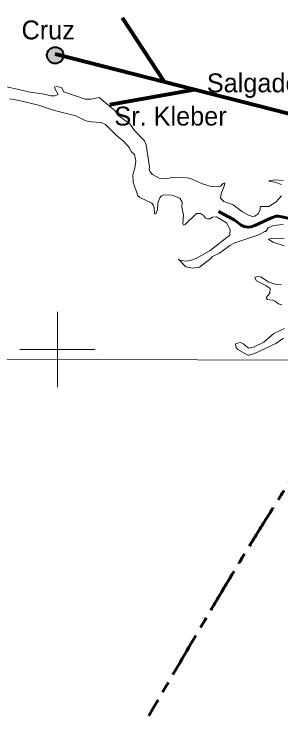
# Model space of a CAD drawing. Extents: x 553962 to 842807, y 8883888 to 9032388.
# Drawn here: x 598851 to 605914, y 8940294 to 8958889 of the extents above; entities that cross this region are included whole.
import ezdxf

# ---------------------------------------------------------------- set-up
doc = ezdxf.new("R2010")
doc.units = 0
doc.header["$LTSCALE"] = 200
doc.linetypes.add('LONG_DASH_SHORT_DASH', pattern=[9.9, 6, -1.2, 1.5, -1.2])
for name, color, linetype, lineweight in [('1', 7, 'Continuous', 13), ('2', 7, 'Continuous', 13), ('25', 7, 'Continuous', 13), ('28', 7, 'Continuous', 40), ('41', 7, 'Continuous', 40), ('7', 7, 'LONG_DASH_SHORT_DASH', 60), ('9', 7, 'Continuous', 90)]:
    doc.layers.add(name, color=color, linetype=linetype, lineweight=lineweight)

msp = doc.modelspace()

# ---------------------------------------------------------------- hatches: boundary and pattern name
at = {"layer": '41'}
msp.add_hatch(color=256, dxfattribs=at).paths.add_polyline_path([(600158.7, 8957796.2, 1), (599721.1, 8957796.2, 1)])

# ---------------------------------------------------------------- linework, layer by layer
at = {"layer": '1'}
msp.add_line((565315.3, 8949866.8), (791497.7, 8949052.2), dxfattribs=at)
at = {"layer": '2'}
for p, q in [((600000, 8949000), (600000, 8951000)), ((599000, 8950000), (601000, 8950000))]:
    msp.add_line(p, q, dxfattribs=at)
at = {"layer": '25'}
for points in [[(604895.8, 8953649.4), (604648, 8953830.8), (604402.7, 8953921.2), (604313.5, 8954010.1), (604331.8, 8954124.8), (604416, 8954332.4), (604432.7, 8954411.5), (604424.9, 8954413.6), (604386.7, 8954398.7), (604315.2, 8954330), (604098.3, 8954307.6), (603837.5, 8954388.2), (603522.6, 8954529.5), (603434.3, 8954545.5), (603019.3, 8954562.1), (602920.8, 8954535.9), (602695.5, 8954541), (602512.3, 8954636.9), (602447.2, 8954715.8), (602427.7, 8954781.3), (602434.1, 8954838.6), (602343.7, 8955420.5), (602307.6, 8955528.7), (602034.6, 8955801.4), (601924, 8955971.4), (601588.5, 8956218.1), (601523.3, 8956327.4), (601101.6, 8956673.9), (600881.9, 8956635.9), (600732.9, 8956633.6), (600171.5, 8956830.7), (600105.7, 8956947.1), (599975.9, 8956965.8), (599923.2, 8956948.3), (599930.5, 8956912), (600022.6, 8956753.4), (599933.1, 8956722.5), (599825.2, 8956722.6), (599652.7, 8956767.8), (599276.6, 8956821.3), (598658.4, 8956963)], [(598729.6, 8956640.7), (599018.9, 8956591.1), (599495.2, 8956473.1), (599918.7, 8956332), (600484.8, 8956190.4), (600746.5, 8956064.1), (600895.5, 8956031), (601154.5, 8956013.6), (601268.1, 8955965.7), (601556.7, 8955677.2), (601755.9, 8955508), (601906.3, 8955346.6), (601953.1, 8955243.3), (602040.9, 8955167.5), (602075.2, 8954992.2), (602048.3, 8954806.2), (601997.4, 8954631), (602004.3, 8954436.4), (602125.1, 8954076), (602178.8, 8954026.5), (602495.4, 8953875), (602540.8, 8953812.8), (602559.9, 8953751), (602571, 8953609), (602585, 8953593.4), (602602.1, 8953591.9), (602614.5, 8953612.1), (602644, 8953712.8), (602654.8, 8953889.2), (602707.2, 8954022.7), (602755.2, 8954075.4), (602826.2, 8954100.6), (603037.5, 8954088.3), (603242.6, 8954010), (603302.4, 8953902.3), (603291.6, 8953774.8), (603334.3, 8953568.7), (603320.8, 8953334.8), (603337.9, 8953292.8), (603376.7, 8953311.5), (603681.8, 8953605.2), (603783.3, 8953607.1), (603860.4, 8953553.3), (603916.9, 8953484.5), (603968.4, 8953462.4), (604033.7, 8953462.8), (604105.8, 8953505.2), (604208, 8953515.8), (604469.3, 8953354.2), (604566.2, 8953179.1), (604565.7, 8953033.2)], [(605973.2, 8954477.1), (605744.8, 8954495.8), (605598.2, 8954469.8), (605590.6, 8954462.3), (605753.2, 8954432.8), (605930.1, 8954372.2)], [(605933.2, 8954074.1), (605787.4, 8953917.3), (605593.6, 8953791), (605376.4, 8953790.1), (605366.2, 8953765.9), (605368.2, 8953714.1), (605319.2, 8953604.5), (605221.1, 8953536.7), (605160.9, 8953526.6), (605051.4, 8953560.8), (604895.8, 8953649.4)], [(604565.7, 8953033.2), (604039.8, 8952623.7), (603751, 8952453.4), (603581, 8952379.4), (603408.9, 8952341.9), (603268.4, 8952362.5), (603203, 8952391.3), (603399.1, 8952188.3), (603575.4, 8952157.8), (603757.4, 8952182.5), (604071.5, 8952424.1), (604106.4, 8952466.2), (604288.1, 8952555.8), (604561.1, 8952755.6), (604691.9, 8952825.4), (605325.8, 8953035.4), (605484, 8953128.6), (605511, 8953128.4), (605579.5, 8953221.7), (605719.6, 8953290.4), (605976.2, 8953310)], [(606003.2, 8952941.1), (605703.8, 8952954.5), (605588.1, 8952922.2), (605703.8, 8952849.4), (605995.3, 8952749.3)], [(605929, 8951719.6), (605757, 8951735), (605578.7, 8951796.6), (605382.1, 8951930.4), (605288.8, 8951932.5), (605226.8, 8951908.2), (605232.2, 8951881.3), (605267.2, 8951822), (605514.5, 8951699.4), (605627.5, 8951614.5), (605620, 8951495.8), (605536.3, 8951386.5), (605528.7, 8951351.7), (605555.2, 8951329.8), (605690.4, 8951305.3), (605763.9, 8951283), (605848.8, 8951216.1), (605942.1, 8951185.6)], [(606012.1, 8950556.7), (605725, 8950424.5), (605463.8, 8950193.5), (605190.6, 8950065.5), (605051.5, 8950037.1), (604931.9, 8950147.3), (604842.4, 8950186), (604720.3, 8950162.6), (604710.1, 8950138.4)], [(604710.1, 8950138.4), (604726.6, 8950056.6), (604775, 8950000.1), (604833.2, 8949967.4), (605034.8, 8949852), (605074.3, 8949852.1), (605210.6, 8949895.6), (605776.5, 8950159.4), (605984.7, 8950300.3)]]:
    msp.add_lwpolyline(points, dxfattribs=at)
at = {"layer": '28', "lineweight": 80}
for p, q in [((602832.9, 8957089.1), (601721.9, 8958784.5)), ((607932.3, 8955784.8), (599942.3, 8957828.5)), ((601387.5, 8956490), (603622.7, 8956887.1))]:
    msp.add_line(p, q, dxfattribs=at)
at = {"layer": '41'}
msp.add_circle((599939.9, 8957796.2), 218.8, dxfattribs=at)
at = {"layer": '7'}
msp.add_lwpolyline([(604260.6, 8953658.9), (604677.1, 8953437.9), (604865.4, 8953293), (604936.7, 8953262.7), (605049.2, 8953243.2), (605133.2, 8953249.7), (605140.2, 8953264.9), (605226.7, 8953286.6), (605667.4, 8953494), (605788.2, 8953530.6), (605849.3, 8953532.9), (606579.7, 8953379.4)], dxfattribs=at)
msp.add_spline([(609688.1, 8950131.7), (607584.3, 8948466.4), (606301.7, 8946741.8), (602418.3, 8940294.4)], degree=3, dxfattribs=at)
at = {"layer": '9'}
msp.add_spline([(592698.5, 8977198.4), (599903.5, 8973292.7), (608459.2, 8968138.2), (612674.8, 8965332.6), (616842, 8962096.4), (620005, 8958671.2), (621134, 8957974.7), (621473.4, 8956805.3), (621586.2, 8956597.5)], degree=3, dxfattribs=at)

# ---------------------------------------------------------------- texts
at = {"layer": '41'}
for s, p in [('Cruz', (599049.1, 8958217.5)), ('Salgado', (603953.1, 8956815.5)), ('Sr. Kleber', (601505.2, 8955935))]:
    msp.add_text(s, height=500, dxfattribs=at).set_placement(p)

doc.saveas('drawing.dxf')
